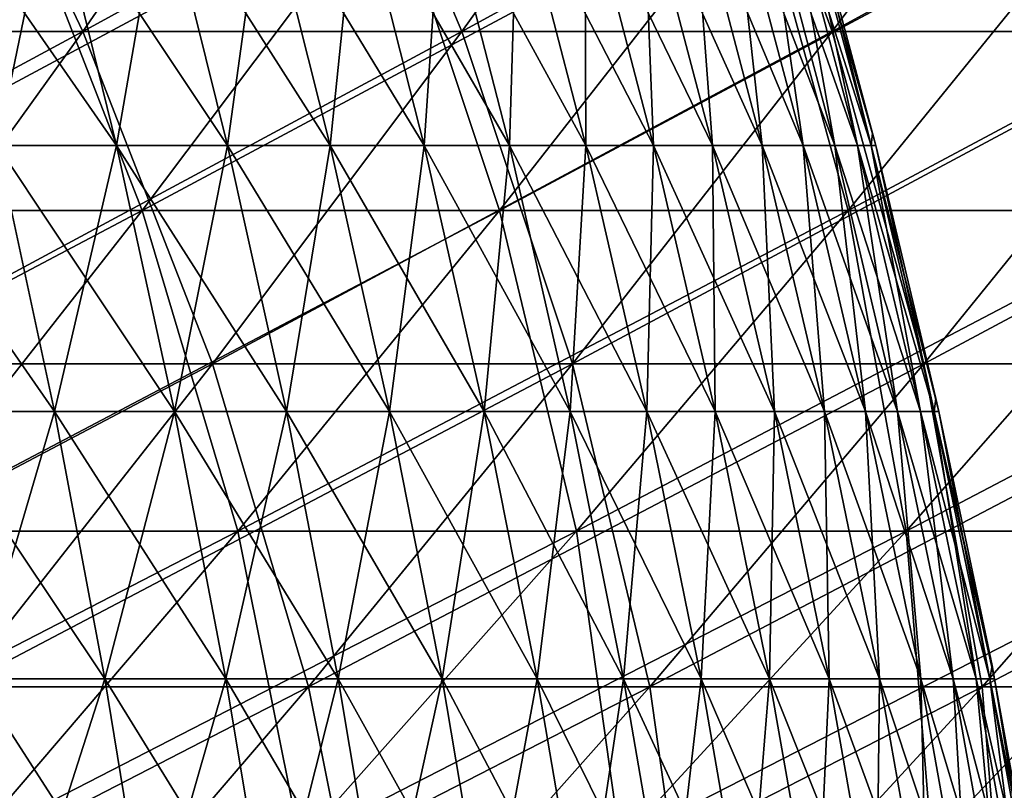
# Model space of a CAD drawing. Header units: millimetres. Extents: x -250 to 250, y -45 to 4150.
# Tile 732 of 805: x 91 to 101, y 3949 to 3957. Entities that reach past the tile are written whole.
import ezdxf

# ---------------------------------------------------------------- set-up
doc = ezdxf.new("R2010")
doc.units = ezdxf.units.MM
doc.header["$LTSCALE"] = 81.481481
for name, color, linetype in [('19', 7, 'CONTINUOUS'), ('20', 7, 'CONTINUOUS'), ('21', 7, 'CONTINUOUS'), ('22', 7, 'CONTINUOUS'), ('23', 7, 'CONTINUOUS'), ('24', 7, 'CONTINUOUS')]:
    doc.layers.add(name, color=color, linetype=linetype)

msp = doc.modelspace()

# ---------------------------------------------------------------- linework, layer by layer
at = {"layer": '19', "color": 7, "linetype": 'CONTINUOUS'}
for points in [[(91.631, 3956.743, -129.443), (87.601, 3956.743, -132.204), (94.075, 3960.293, -132.896), (91.631, 3956.743, -129.443)], [(94.075, 3960.293, -132.896), (87.601, 3956.743, -132.204), (89.938, 3960.293, -135.73), (94.075, 3960.293, -132.896)], [(95.574, 3956.743, -126.56), (91.631, 3956.743, -129.443), (98.123, 3960.293, -129.936), (95.574, 3956.743, -126.56)], [(98.123, 3960.293, -129.936), (91.631, 3956.743, -129.443), (94.075, 3960.293, -132.896), (98.123, 3960.293, -129.936)], [(99.426, 3956.743, -123.557), (95.574, 3956.743, -126.56), (102.078, 3960.293, -126.852), (99.426, 3956.743, -123.557)], [(102.078, 3960.293, -126.852), (95.574, 3956.743, -126.56), (98.123, 3960.293, -129.936), (102.078, 3960.293, -126.852)], [(103.184, 3956.743, -120.436), (99.426, 3956.743, -123.557), (105.936, 3960.293, -123.649), (103.184, 3956.743, -120.436)], [(105.936, 3960.293, -123.649), (99.426, 3956.743, -123.557), (102.078, 3960.293, -126.852), (105.936, 3960.293, -123.649)], [(89.142, 3953.287, -125.927), (85.222, 3953.287, -128.613), (91.631, 3956.743, -129.443), (89.142, 3953.287, -125.927)], [(91.631, 3956.743, -129.443), (85.222, 3953.287, -128.613), (87.601, 3956.743, -132.204), (91.631, 3956.743, -129.443)], [(92.978, 3953.287, -123.123), (89.142, 3953.287, -125.927), (95.574, 3956.743, -126.56), (92.978, 3953.287, -123.123)], [(95.574, 3956.743, -126.56), (89.142, 3953.287, -125.927), (91.631, 3956.743, -129.443), (95.574, 3956.743, -126.56)], [(96.725, 3953.287, -120.201), (92.978, 3953.287, -123.123), (99.426, 3956.743, -123.557), (96.725, 3953.287, -120.201)], [(99.426, 3956.743, -123.557), (92.978, 3953.287, -123.123), (95.574, 3956.743, -126.56), (99.426, 3956.743, -123.557)], [(100.381, 3953.287, -117.165), (96.725, 3953.287, -120.201), (103.184, 3956.743, -120.436), (100.381, 3953.287, -117.165)], [(103.184, 3956.743, -120.436), (96.725, 3953.287, -120.201), (99.426, 3956.743, -123.557), (103.184, 3956.743, -120.436)], [(103.942, 3953.287, -114.018), (100.381, 3953.287, -117.165), (106.844, 3956.743, -117.202), (103.942, 3953.287, -114.018)], [(106.844, 3956.743, -117.202), (100.381, 3953.287, -117.165), (103.184, 3956.743, -120.436), (106.844, 3956.743, -117.202)], [(90.337, 3949.927, -119.625), (86.61, 3949.927, -122.35), (92.978, 3953.287, -123.123), (90.337, 3949.927, -119.625)], [(92.978, 3953.287, -123.123), (86.61, 3949.927, -122.35), (89.142, 3953.287, -125.927), (92.978, 3953.287, -123.123)], [(93.978, 3949.927, -116.786), (90.337, 3949.927, -119.625), (96.725, 3953.287, -120.201), (93.978, 3949.927, -116.786)], [(96.725, 3953.287, -120.201), (90.337, 3949.927, -119.625), (92.978, 3953.287, -123.123), (96.725, 3953.287, -120.201)], [(97.53, 3949.927, -113.837), (93.978, 3949.927, -116.786), (100.381, 3953.287, -117.165), (97.53, 3949.927, -113.837)], [(100.381, 3953.287, -117.165), (93.978, 3949.927, -116.786), (96.725, 3953.287, -120.201), (100.381, 3953.287, -117.165)], [(100.989, 3949.927, -110.78), (97.53, 3949.927, -113.837), (103.942, 3953.287, -114.018), (100.989, 3949.927, -110.78)], [(103.942, 3953.287, -114.018), (97.53, 3949.927, -113.837), (100.381, 3953.287, -117.165), (103.942, 3953.287, -114.018)], [(104.352, 3949.927, -107.617), (100.989, 3949.927, -110.78), (107.403, 3953.287, -110.764), (104.352, 3949.927, -107.617)], [(107.403, 3953.287, -110.764), (100.989, 3949.927, -110.78), (103.942, 3953.287, -114.018), (107.403, 3953.287, -110.764)], [(91.184, 3946.665, -113.315), (87.651, 3946.665, -116.069), (93.978, 3949.927, -116.786), (91.184, 3946.665, -113.315)], [(93.978, 3949.927, -116.786), (87.651, 3946.665, -116.069), (90.337, 3949.927, -119.625), (93.978, 3949.927, -116.786)], [(94.63, 3946.665, -110.453), (91.184, 3946.665, -113.315), (97.53, 3949.927, -113.837), (94.63, 3946.665, -110.453)], [(97.53, 3949.927, -113.837), (91.184, 3946.665, -113.315), (93.978, 3949.927, -116.786), (97.53, 3949.927, -113.837)], [(97.987, 3946.665, -107.487), (94.63, 3946.665, -110.453), (100.989, 3949.927, -110.78), (97.987, 3946.665, -107.487)], [(100.989, 3949.927, -110.78), (94.63, 3946.665, -110.453), (97.53, 3949.927, -113.837), (100.989, 3949.927, -110.78)], [(101.251, 3946.665, -104.418), (97.987, 3946.665, -107.487), (104.352, 3949.927, -107.617), (101.251, 3946.665, -104.418)], [(104.352, 3949.927, -107.617), (97.987, 3946.665, -107.487), (100.989, 3949.927, -110.78), (104.352, 3949.927, -107.617)]]:
    msp.add_3dface(points, dxfattribs=at)
at = {"layer": '20', "color": 7, "linetype": 'CONTINUOUS'}
for points in [[(87.601, 3956.743, 132.204), (91.631, 3956.743, 129.443), (89.938, 3960.293, 135.73), (87.601, 3956.743, 132.204)], [(89.938, 3960.293, 135.73), (91.631, 3956.743, 129.443), (94.075, 3960.293, 132.896), (89.938, 3960.293, 135.73)], [(91.631, 3956.743, 129.443), (95.574, 3956.743, 126.56), (94.075, 3960.293, 132.896), (91.631, 3956.743, 129.443)], [(94.075, 3960.293, 132.896), (95.574, 3956.743, 126.56), (98.123, 3960.293, 129.936), (94.075, 3960.293, 132.896)], [(95.574, 3956.743, 126.56), (99.426, 3956.743, 123.557), (98.123, 3960.293, 129.936), (95.574, 3956.743, 126.56)], [(98.123, 3960.293, 129.936), (99.426, 3956.743, 123.557), (102.078, 3960.293, 126.852), (98.123, 3960.293, 129.936)], [(99.426, 3956.743, 123.557), (103.184, 3956.743, 120.436), (102.078, 3960.293, 126.852), (99.426, 3956.743, 123.557)], [(87.601, 3956.743, 132.204), (89.142, 3953.287, 125.927), (91.631, 3956.743, 129.443), (87.601, 3956.743, 132.204)], [(89.142, 3953.287, 125.927), (92.978, 3953.287, 123.123), (91.631, 3956.743, 129.443), (89.142, 3953.287, 125.927)], [(91.631, 3956.743, 129.443), (92.978, 3953.287, 123.123), (95.574, 3956.743, 126.56), (91.631, 3956.743, 129.443)], [(92.978, 3953.287, 123.123), (96.725, 3953.287, 120.201), (95.574, 3956.743, 126.56), (92.978, 3953.287, 123.123)], [(95.574, 3956.743, 126.56), (96.725, 3953.287, 120.201), (99.426, 3956.743, 123.557), (95.574, 3956.743, 126.56)], [(96.725, 3953.287, 120.201), (100.381, 3953.287, 117.165), (99.426, 3956.743, 123.557), (96.725, 3953.287, 120.201)], [(99.426, 3956.743, 123.557), (100.381, 3953.287, 117.165), (103.184, 3956.743, 120.436), (99.426, 3956.743, 123.557)], [(100.381, 3953.287, 117.165), (103.942, 3953.287, 114.018), (103.184, 3956.743, 120.436), (100.381, 3953.287, 117.165)], [(89.142, 3953.287, 125.927), (90.337, 3949.927, 119.625), (92.978, 3953.287, 123.123), (89.142, 3953.287, 125.927)], [(90.337, 3949.927, 119.625), (93.978, 3949.927, 116.786), (92.978, 3953.287, 123.123), (90.337, 3949.927, 119.625)], [(92.978, 3953.287, 123.123), (93.978, 3949.927, 116.786), (96.725, 3953.287, 120.201), (92.978, 3953.287, 123.123)], [(93.978, 3949.927, 116.786), (97.53, 3949.927, 113.837), (96.725, 3953.287, 120.201), (93.978, 3949.927, 116.786)], [(96.725, 3953.287, 120.201), (97.53, 3949.927, 113.837), (100.381, 3953.287, 117.165), (96.725, 3953.287, 120.201)], [(97.53, 3949.927, 113.837), (100.989, 3949.927, 110.78), (100.381, 3953.287, 117.165), (97.53, 3949.927, 113.837)], [(100.381, 3953.287, 117.165), (100.989, 3949.927, 110.78), (103.942, 3953.287, 114.018), (100.381, 3953.287, 117.165)], [(100.989, 3949.927, 110.78), (104.352, 3949.927, 107.617), (103.942, 3953.287, 114.018), (100.989, 3949.927, 110.78)], [(87.651, 3946.665, 116.069), (91.184, 3946.665, 113.315), (90.337, 3949.927, 119.625), (87.651, 3946.665, 116.069)], [(90.337, 3949.927, 119.625), (91.184, 3946.665, 113.315), (93.978, 3949.927, 116.786), (90.337, 3949.927, 119.625)], [(91.184, 3946.665, 113.315), (94.63, 3946.665, 110.453), (93.978, 3949.927, 116.786), (91.184, 3946.665, 113.315)], [(93.978, 3949.927, 116.786), (94.63, 3946.665, 110.453), (97.53, 3949.927, 113.837), (93.978, 3949.927, 116.786)], [(94.63, 3946.665, 110.453), (97.987, 3946.665, 107.487), (97.53, 3949.927, 113.837), (94.63, 3946.665, 110.453)], [(97.53, 3949.927, 113.837), (97.987, 3946.665, 107.487), (100.989, 3949.927, 110.78), (97.53, 3949.927, 113.837)], [(97.987, 3946.665, 107.487), (101.251, 3946.665, 104.418), (100.989, 3949.927, 110.78), (97.987, 3946.665, 107.487)], [(100.989, 3949.927, 110.78), (101.251, 3946.665, 104.418), (104.352, 3949.927, 107.617), (100.989, 3949.927, 110.78)]]:
    msp.add_3dface(points, dxfattribs=at)
at = {"layer": '21', "color": 7, "linetype": 'CONTINUOUS'}
for points in [[(92.249, 3954.88, 122.157), (88.443, 3954.88, 124.94), (94.823, 3958.308, 125.566), (92.249, 3954.88, 122.157)], [(94.823, 3958.308, 125.566), (88.443, 3954.88, 124.94), (90.911, 3958.308, 128.426), (94.823, 3958.308, 125.566)], [(95.967, 3954.88, 119.258), (92.249, 3954.88, 122.157), (98.645, 3958.308, 122.586), (95.967, 3954.88, 119.258)], [(98.645, 3958.308, 122.586), (92.249, 3954.88, 122.157), (94.823, 3958.308, 125.566), (98.645, 3958.308, 122.586)], [(99.594, 3954.88, 116.246), (95.967, 3954.88, 119.258), (102.373, 3958.308, 119.49), (99.594, 3954.88, 116.246)], [(102.373, 3958.308, 119.49), (95.967, 3954.88, 119.258), (98.645, 3958.308, 122.586), (102.373, 3958.308, 119.49)], [(103.126, 3954.88, 113.124), (99.594, 3954.88, 116.246), (106.004, 3958.308, 116.281), (103.126, 3954.88, 113.124)], [(106.004, 3958.308, 116.281), (99.594, 3954.88, 116.246), (102.373, 3958.308, 119.49), (106.004, 3958.308, 116.281)], [(89.629, 3951.546, 118.688), (85.932, 3951.546, 121.392), (92.249, 3954.88, 122.157), (89.629, 3951.546, 118.688)], [(92.249, 3954.88, 122.157), (85.932, 3951.546, 121.392), (88.443, 3954.88, 124.94), (92.249, 3954.88, 122.157)], [(93.242, 3951.546, 115.872), (89.629, 3951.546, 118.688), (95.967, 3954.88, 119.258), (93.242, 3951.546, 115.872)], [(95.967, 3954.88, 119.258), (89.629, 3951.546, 118.688), (92.249, 3954.88, 122.157), (95.967, 3954.88, 119.258)], [(96.766, 3951.546, 112.945), (93.242, 3951.546, 115.872), (99.594, 3954.88, 116.246), (96.766, 3951.546, 112.945)], [(99.594, 3954.88, 116.246), (93.242, 3951.546, 115.872), (95.967, 3954.88, 119.258), (99.594, 3954.88, 116.246)], [(100.198, 3951.546, 109.912), (96.766, 3951.546, 112.945), (103.126, 3954.88, 113.124), (100.198, 3951.546, 109.912)], [(103.126, 3954.88, 113.124), (96.766, 3951.546, 112.945), (99.594, 3954.88, 116.246), (103.126, 3954.88, 113.124)], [(103.535, 3951.546, 106.774), (100.198, 3951.546, 109.912), (106.561, 3954.88, 109.895), (103.535, 3951.546, 106.774)], [(106.561, 3954.88, 109.895), (100.198, 3951.546, 109.912), (103.126, 3954.88, 113.124), (106.561, 3954.88, 109.895)], [(90.471, 3948.31, 112.429), (86.966, 3948.31, 115.161), (93.242, 3951.546, 115.872), (90.471, 3948.31, 112.429)], [(93.242, 3951.546, 115.872), (86.966, 3948.31, 115.161), (89.629, 3951.546, 118.688), (93.242, 3951.546, 115.872)], [(93.89, 3948.31, 109.589), (90.471, 3948.31, 112.429), (96.766, 3951.546, 112.945), (93.89, 3948.31, 109.589)], [(96.766, 3951.546, 112.945), (90.471, 3948.31, 112.429), (93.242, 3951.546, 115.872), (96.766, 3951.546, 112.945)], [(97.221, 3948.31, 106.646), (93.89, 3948.31, 109.589), (100.198, 3951.546, 109.912), (97.221, 3948.31, 106.646)], [(100.198, 3951.546, 109.912), (93.89, 3948.31, 109.589), (96.766, 3951.546, 112.945), (100.198, 3951.546, 109.912)], [(100.459, 3948.31, 103.601), (97.221, 3948.31, 106.646), (103.535, 3951.546, 106.774), (100.459, 3948.31, 103.601)], [(103.535, 3951.546, 106.774), (97.221, 3948.31, 106.646), (100.198, 3951.546, 109.912), (103.535, 3951.546, 106.774)], [(103.601, 3948.31, 100.459), (100.459, 3948.31, 103.601), (106.774, 3951.546, 103.535), (103.601, 3948.31, 100.459)], [(106.774, 3951.546, 103.535), (100.459, 3948.31, 103.601), (103.535, 3951.546, 106.774), (106.774, 3951.546, 103.535)]]:
    msp.add_3dface(points, dxfattribs=at)
at = {"layer": '22', "color": 7, "linetype": 'CONTINUOUS'}
for points in [[(88.443, 3954.88, -124.94), (92.249, 3954.88, -122.157), (90.911, 3958.308, -128.426), (88.443, 3954.88, -124.94)], [(90.911, 3958.308, -128.426), (92.249, 3954.88, -122.157), (94.823, 3958.308, -125.566), (90.911, 3958.308, -128.426)], [(92.249, 3954.88, -122.157), (95.967, 3954.88, -119.258), (94.823, 3958.308, -125.566), (92.249, 3954.88, -122.157)], [(94.823, 3958.308, -125.566), (95.967, 3954.88, -119.258), (98.645, 3958.308, -122.586), (94.823, 3958.308, -125.566)], [(95.967, 3954.88, -119.258), (99.594, 3954.88, -116.246), (98.645, 3958.308, -122.586), (95.967, 3954.88, -119.258)], [(98.645, 3958.308, -122.586), (99.594, 3954.88, -116.246), (102.373, 3958.308, -119.49), (98.645, 3958.308, -122.586)], [(99.594, 3954.88, -116.246), (103.126, 3954.88, -113.124), (102.373, 3958.308, -119.49), (99.594, 3954.88, -116.246)], [(88.443, 3954.88, -124.94), (89.629, 3951.546, -118.688), (92.249, 3954.88, -122.157), (88.443, 3954.88, -124.94)], [(89.629, 3951.546, -118.688), (93.242, 3951.546, -115.872), (92.249, 3954.88, -122.157), (89.629, 3951.546, -118.688)], [(92.249, 3954.88, -122.157), (93.242, 3951.546, -115.872), (95.967, 3954.88, -119.258), (92.249, 3954.88, -122.157)], [(93.242, 3951.546, -115.872), (96.766, 3951.546, -112.945), (95.967, 3954.88, -119.258), (93.242, 3951.546, -115.872)], [(95.967, 3954.88, -119.258), (96.766, 3951.546, -112.945), (99.594, 3954.88, -116.246), (95.967, 3954.88, -119.258)], [(96.766, 3951.546, -112.945), (100.198, 3951.546, -109.912), (99.594, 3954.88, -116.246), (96.766, 3951.546, -112.945)], [(99.594, 3954.88, -116.246), (100.198, 3951.546, -109.912), (103.126, 3954.88, -113.124), (99.594, 3954.88, -116.246)], [(100.198, 3951.546, -109.912), (103.535, 3951.546, -106.774), (103.126, 3954.88, -113.124), (100.198, 3951.546, -109.912)], [(89.629, 3951.546, -118.688), (90.471, 3948.31, -112.429), (93.242, 3951.546, -115.872), (89.629, 3951.546, -118.688)], [(90.471, 3948.31, -112.429), (93.89, 3948.31, -109.589), (93.242, 3951.546, -115.872), (90.471, 3948.31, -112.429)], [(93.242, 3951.546, -115.872), (93.89, 3948.31, -109.589), (96.766, 3951.546, -112.945), (93.242, 3951.546, -115.872)], [(93.89, 3948.31, -109.589), (97.221, 3948.31, -106.646), (96.766, 3951.546, -112.945), (93.89, 3948.31, -109.589)], [(96.766, 3951.546, -112.945), (97.221, 3948.31, -106.646), (100.198, 3951.546, -109.912), (96.766, 3951.546, -112.945)], [(97.221, 3948.31, -106.646), (100.459, 3948.31, -103.601), (100.198, 3951.546, -109.912), (97.221, 3948.31, -106.646)], [(100.198, 3951.546, -109.912), (100.459, 3948.31, -103.601), (103.535, 3951.546, -106.774), (100.198, 3951.546, -109.912)], [(100.459, 3948.31, -103.601), (103.601, 3948.31, -100.459), (103.535, 3951.546, -106.774), (100.459, 3948.31, -103.601)]]:
    msp.add_3dface(points, dxfattribs=at)
at = {"layer": '23', "color": 7, "linetype": 'CONTINUOUS'}
for points in [[(90.738, 3955.556, 41.746), (91.981, 3955.556, 38.932), (90.073, 3958.301, 41.44), (90.738, 3955.556, 41.746)], [(90.073, 3958.301, 41.44), (91.981, 3955.556, 38.932), (91.307, 3958.301, 38.647), (90.073, 3958.301, 41.44)], [(91.981, 3955.556, 38.932), (93.136, 3955.556, 36.081), (91.307, 3958.301, 38.647), (91.981, 3955.556, 38.932)], [(91.307, 3958.301, 38.647), (93.136, 3955.556, 36.081), (92.454, 3958.301, 35.817), (91.307, 3958.301, 38.647)], [(93.136, 3955.556, 36.081), (94.203, 3955.556, 33.196), (92.454, 3958.301, 35.817), (93.136, 3955.556, 36.081)], [(92.454, 3958.301, 35.817), (94.203, 3955.556, 33.196), (93.513, 3958.301, 32.953), (92.454, 3958.301, 35.817)], [(94.203, 3955.556, 33.196), (95.181, 3955.556, 30.279), (93.513, 3958.301, 32.953), (94.203, 3955.556, 33.196)], [(93.513, 3958.301, 32.953), (95.181, 3955.556, 30.279), (94.483, 3958.301, 30.057), (93.513, 3958.301, 32.953)], [(95.181, 3955.556, 30.279), (96.068, 3955.556, 27.334), (94.483, 3958.301, 30.057), (95.181, 3955.556, 30.279)], [(94.483, 3958.301, 30.057), (96.068, 3955.556, 27.334), (95.364, 3958.301, 27.133), (94.483, 3958.301, 30.057)], [(96.068, 3955.556, 27.334), (96.864, 3955.556, 24.362), (95.364, 3958.301, 27.133), (96.068, 3955.556, 27.334)], [(95.364, 3958.301, 27.133), (96.864, 3955.556, 24.362), (96.154, 3958.301, 24.184), (95.364, 3958.301, 27.133)], [(96.864, 3955.556, 24.362), (97.568, 3955.556, 21.368), (96.154, 3958.301, 24.184), (96.864, 3955.556, 24.362)], [(96.154, 3958.301, 24.184), (97.568, 3955.556, 21.368), (96.854, 3958.301, 21.211), (96.154, 3958.301, 24.184)], [(97.568, 3955.556, 21.368), (98.18, 3955.556, 18.353), (96.854, 3958.301, 21.211), (97.568, 3955.556, 21.368)], [(96.854, 3958.301, 21.211), (98.18, 3955.556, 18.353), (97.461, 3958.301, 18.219), (96.854, 3958.301, 21.211)], [(98.18, 3955.556, 18.353), (98.699, 3955.556, 15.321), (97.461, 3958.301, 18.219), (98.18, 3955.556, 18.353)], [(97.461, 3958.301, 18.219), (98.699, 3955.556, 15.321), (97.976, 3958.301, 15.209), (97.461, 3958.301, 18.219)], [(98.699, 3955.556, 15.321), (99.124, 3955.556, 12.274), (97.976, 3958.301, 15.209), (98.699, 3955.556, 15.321)], [(97.976, 3958.301, 15.209), (99.124, 3955.556, 12.274), (98.398, 3958.301, 12.184), (97.976, 3958.301, 15.209)], [(99.124, 3955.556, 12.274), (99.455, 3955.556, 9.216), (98.398, 3958.301, 12.184), (99.124, 3955.556, 12.274)], [(98.398, 3958.301, 12.184), (99.455, 3955.556, 9.216), (98.726, 3958.301, 9.148), (98.398, 3958.301, 12.184)], [(99.455, 3955.556, 9.216), (99.691, 3955.556, 6.149), (98.726, 3958.301, 9.148), (99.455, 3955.556, 9.216)], [(98.726, 3958.301, 9.148), (99.691, 3955.556, 6.149), (98.961, 3958.301, 6.104), (98.726, 3958.301, 9.148)], [(99.691, 3955.556, 6.149), (99.834, 3955.556, 3.076), (98.961, 3958.301, 6.104), (99.691, 3955.556, 6.149)], [(98.961, 3958.301, 6.104), (99.834, 3955.556, 3.076), (99.102, 3958.301, 3.053), (98.961, 3958.301, 6.104)], [(99.834, 3955.556, 3.076), (99.881, 3955.556), (99.102, 3958.301, 3.053), (99.834, 3955.556, 3.076)], [(99.881, 3955.556), (99.848, 3955.685), (99.102, 3958.301, 3.053), (99.881, 3955.556)], [(99.102, 3958.301, 3.053), (99.848, 3955.685), (99.149, 3958.301), (99.102, 3958.301, 3.053)], [(89.997, 3952.791, 44.813), (91.334, 3952.791, 42.02), (89.41, 3955.556, 44.521), (89.997, 3952.791, 44.813)], [(89.41, 3955.556, 44.521), (91.334, 3952.791, 42.02), (90.738, 3955.556, 41.746), (89.41, 3955.556, 44.521)], [(91.334, 3952.791, 42.02), (92.585, 3952.791, 39.188), (90.738, 3955.556, 41.746), (91.334, 3952.791, 42.02)], [(90.738, 3955.556, 41.746), (92.585, 3952.791, 39.188), (91.981, 3955.556, 38.932), (90.738, 3955.556, 41.746)], [(92.585, 3952.791, 39.188), (93.748, 3952.791, 36.318), (91.981, 3955.556, 38.932), (92.585, 3952.791, 39.188)], [(91.981, 3955.556, 38.932), (93.748, 3952.791, 36.318), (93.136, 3955.556, 36.081), (91.981, 3955.556, 38.932)], [(93.748, 3952.791, 36.318), (94.822, 3952.791, 33.414), (93.136, 3955.556, 36.081), (93.748, 3952.791, 36.318)], [(93.136, 3955.556, 36.081), (94.822, 3952.791, 33.414), (94.203, 3955.556, 33.196), (93.136, 3955.556, 36.081)], [(94.822, 3952.791, 33.414), (95.806, 3952.791, 30.478), (94.203, 3955.556, 33.196), (94.822, 3952.791, 33.414)], [(94.203, 3955.556, 33.196), (95.806, 3952.791, 30.478), (95.181, 3955.556, 30.279), (94.203, 3955.556, 33.196)], [(95.806, 3952.791, 30.478), (96.699, 3952.791, 27.513), (95.181, 3955.556, 30.279), (95.806, 3952.791, 30.478)], [(95.181, 3955.556, 30.279), (96.699, 3952.791, 27.513), (96.068, 3955.556, 27.334), (95.181, 3955.556, 30.279)], [(96.699, 3952.791, 27.513), (97.5, 3952.791, 24.522), (96.068, 3955.556, 27.334), (96.699, 3952.791, 27.513)], [(96.068, 3955.556, 27.334), (97.5, 3952.791, 24.522), (96.864, 3955.556, 24.362), (96.068, 3955.556, 27.334)], [(97.5, 3952.791, 24.522), (98.209, 3952.791, 21.508), (96.864, 3955.556, 24.362), (97.5, 3952.791, 24.522)], [(96.864, 3955.556, 24.362), (98.209, 3952.791, 21.508), (97.568, 3955.556, 21.368), (96.864, 3955.556, 24.362)], [(98.209, 3952.791, 21.508), (98.825, 3952.791, 18.474), (97.568, 3955.556, 21.368), (98.209, 3952.791, 21.508)], [(97.568, 3955.556, 21.368), (98.825, 3952.791, 18.474), (98.18, 3955.556, 18.353), (97.568, 3955.556, 21.368)], [(98.825, 3952.791, 18.474), (99.347, 3952.791, 15.421), (98.18, 3955.556, 18.353), (98.825, 3952.791, 18.474)], [(98.18, 3955.556, 18.353), (99.347, 3952.791, 15.421), (98.699, 3955.556, 15.321), (98.18, 3955.556, 18.353)], [(99.347, 3952.791, 15.421), (99.775, 3952.791, 12.355), (98.699, 3955.556, 15.321), (99.347, 3952.791, 15.421)], [(98.699, 3955.556, 15.321), (99.775, 3952.791, 12.355), (99.124, 3955.556, 12.274), (98.699, 3955.556, 15.321)], [(99.775, 3952.791, 12.355), (100.108, 3952.791, 9.276), (99.124, 3955.556, 12.274), (99.775, 3952.791, 12.355)], [(99.124, 3955.556, 12.274), (100.108, 3952.791, 9.276), (99.455, 3955.556, 9.216), (99.124, 3955.556, 12.274)], [(100.108, 3952.791, 9.276), (100.346, 3952.791, 6.189), (99.455, 3955.556, 9.216), (100.108, 3952.791, 9.276)], [(99.455, 3955.556, 9.216), (100.346, 3952.791, 6.189), (99.691, 3955.556, 6.149), (99.455, 3955.556, 9.216)], [(100.346, 3952.791, 6.189), (100.489, 3952.791, 3.096), (99.691, 3955.556, 6.149), (100.346, 3952.791, 6.189)], [(99.691, 3955.556, 6.149), (100.489, 3952.791, 3.096), (99.834, 3955.556, 3.076), (99.691, 3955.556, 6.149)], [(100.489, 3952.791, 3.096), (100.537, 3952.791), (99.834, 3955.556, 3.076), (100.489, 3952.791, 3.096)], [(100.537, 3952.791), (100.507, 3952.924), (99.834, 3955.556, 3.076), (100.537, 3952.791)], [(99.834, 3955.556, 3.076), (100.507, 3952.924), (99.881, 3955.556), (99.834, 3955.556, 3.076)], [(90.515, 3950.01, 45.071), (91.86, 3950.01, 42.263), (89.997, 3952.791, 44.813), (90.515, 3950.01, 45.071)], [(89.997, 3952.791, 44.813), (91.86, 3950.01, 42.263), (91.334, 3952.791, 42.02), (89.997, 3952.791, 44.813)], [(91.86, 3950.01, 42.263), (93.118, 3950.01, 39.414), (91.334, 3952.791, 42.02), (91.86, 3950.01, 42.263)], [(91.334, 3952.791, 42.02), (93.118, 3950.01, 39.414), (92.585, 3952.791, 39.188), (91.334, 3952.791, 42.02)], [(93.118, 3950.01, 39.414), (94.288, 3950.01, 36.527), (92.585, 3952.791, 39.188), (93.118, 3950.01, 39.414)], [(92.585, 3952.791, 39.188), (94.288, 3950.01, 36.527), (93.748, 3952.791, 36.318), (92.585, 3952.791, 39.188)], [(94.288, 3950.01, 36.527), (95.368, 3950.01, 33.606), (93.748, 3952.791, 36.318), (94.288, 3950.01, 36.527)], [(93.748, 3952.791, 36.318), (95.368, 3950.01, 33.606), (94.822, 3952.791, 33.414), (93.748, 3952.791, 36.318)], [(95.368, 3950.01, 33.606), (96.358, 3950.01, 30.654), (94.822, 3952.791, 33.414), (95.368, 3950.01, 33.606)], [(94.822, 3952.791, 33.414), (96.358, 3950.01, 30.654), (95.806, 3952.791, 30.478), (94.822, 3952.791, 33.414)], [(96.358, 3950.01, 30.654), (97.256, 3950.01, 27.672), (95.806, 3952.791, 30.478), (96.358, 3950.01, 30.654)], [(95.806, 3952.791, 30.478), (97.256, 3950.01, 27.672), (96.699, 3952.791, 27.513), (95.806, 3952.791, 30.478)], [(97.256, 3950.01, 27.672), (98.062, 3950.01, 24.664), (96.699, 3952.791, 27.513), (97.256, 3950.01, 27.672)], [(96.699, 3952.791, 27.513), (98.062, 3950.01, 24.664), (97.5, 3952.791, 24.522), (96.699, 3952.791, 27.513)], [(98.062, 3950.01, 24.664), (98.775, 3950.01, 21.632), (97.5, 3952.791, 24.522), (98.062, 3950.01, 24.664)], [(97.5, 3952.791, 24.522), (98.775, 3950.01, 21.632), (98.209, 3952.791, 21.508), (97.5, 3952.791, 24.522)], [(98.775, 3950.01, 21.632), (99.394, 3950.01, 18.58), (98.209, 3952.791, 21.508), (98.775, 3950.01, 21.632)], [(98.209, 3952.791, 21.508), (99.394, 3950.01, 18.58), (98.825, 3952.791, 18.474), (98.209, 3952.791, 21.508)], [(99.394, 3950.01, 18.58), (99.919, 3950.01, 15.51), (98.825, 3952.791, 18.474), (99.394, 3950.01, 18.58)], [(98.825, 3952.791, 18.474), (99.919, 3950.01, 15.51), (99.347, 3952.791, 15.421), (98.825, 3952.791, 18.474)], [(99.919, 3950.01, 15.51), (100.35, 3950.01, 12.426), (99.347, 3952.791, 15.421), (99.919, 3950.01, 15.51)], [(99.347, 3952.791, 15.421), (100.35, 3950.01, 12.426), (99.775, 3952.791, 12.355), (99.347, 3952.791, 15.421)], [(100.35, 3950.01, 12.426), (100.685, 3950.01, 9.33), (99.775, 3952.791, 12.355), (100.35, 3950.01, 12.426)], [(99.775, 3952.791, 12.355), (100.685, 3950.01, 9.33), (100.108, 3952.791, 9.276), (99.775, 3952.791, 12.355)], [(100.685, 3950.01, 9.33), (100.924, 3950.01, 6.225), (100.108, 3952.791, 9.276), (100.685, 3950.01, 9.33)], [(100.108, 3952.791, 9.276), (100.924, 3950.01, 6.225), (100.346, 3952.791, 6.189), (100.108, 3952.791, 9.276)], [(100.924, 3950.01, 6.225), (101.068, 3950.01, 3.114), (100.346, 3952.791, 6.189), (100.924, 3950.01, 6.225)], [(100.346, 3952.791, 6.189), (101.068, 3950.01, 3.114), (100.489, 3952.791, 3.096), (100.346, 3952.791, 6.189)], [(101.068, 3950.01, 3.114), (101.116, 3950.01), (100.489, 3952.791, 3.096), (101.068, 3950.01, 3.114)], [(101.116, 3950.01), (101.09, 3950.146), (100.489, 3952.791, 3.096), (101.116, 3950.01)], [(100.489, 3952.791, 3.096), (101.09, 3950.146), (100.537, 3952.791), (100.489, 3952.791, 3.096)], [(90.965, 3947.213, 45.295), (92.317, 3947.213, 42.472), (90.515, 3950.01, 45.071), (90.965, 3947.213, 45.295)], [(90.515, 3950.01, 45.071), (92.317, 3947.213, 42.472), (91.86, 3950.01, 42.263), (90.515, 3950.01, 45.071)], [(92.317, 3947.213, 42.472), (93.581, 3947.213, 39.609), (91.86, 3950.01, 42.263), (92.317, 3947.213, 42.472)], [(91.86, 3950.01, 42.263), (93.581, 3947.213, 39.609), (93.118, 3950.01, 39.414), (91.86, 3950.01, 42.263)], [(93.581, 3947.213, 39.609), (94.756, 3947.213, 36.709), (93.118, 3950.01, 39.414), (93.581, 3947.213, 39.609)], [(93.118, 3950.01, 39.414), (94.756, 3947.213, 36.709), (94.288, 3950.01, 36.527), (93.118, 3950.01, 39.414)], [(94.756, 3947.213, 36.709), (95.842, 3947.213, 33.773), (94.288, 3950.01, 36.527), (94.756, 3947.213, 36.709)], [(94.288, 3950.01, 36.527), (95.842, 3947.213, 33.773), (95.368, 3950.01, 33.606), (94.288, 3950.01, 36.527)], [(95.842, 3947.213, 33.773), (96.837, 3947.213, 30.806), (95.368, 3950.01, 33.606), (95.842, 3947.213, 33.773)], [(95.368, 3950.01, 33.606), (96.837, 3947.213, 30.806), (96.358, 3950.01, 30.654), (95.368, 3950.01, 33.606)], [(96.837, 3947.213, 30.806), (97.739, 3947.213, 27.809), (96.358, 3950.01, 30.654), (96.837, 3947.213, 30.806)], [(96.358, 3950.01, 30.654), (97.739, 3947.213, 27.809), (97.256, 3950.01, 27.672), (96.358, 3950.01, 30.654)], [(97.739, 3947.213, 27.809), (98.549, 3947.213, 24.786), (97.256, 3950.01, 27.672), (97.739, 3947.213, 27.809)], [(97.256, 3950.01, 27.672), (98.549, 3947.213, 24.786), (98.062, 3950.01, 24.664), (97.256, 3950.01, 27.672)], [(98.549, 3947.213, 24.786), (99.266, 3947.213, 21.74), (98.062, 3950.01, 24.664), (98.549, 3947.213, 24.786)], [(98.062, 3950.01, 24.664), (99.266, 3947.213, 21.74), (98.775, 3950.01, 21.632), (98.062, 3950.01, 24.664)], [(99.266, 3947.213, 21.74), (99.888, 3947.213, 18.672), (98.775, 3950.01, 21.632), (99.266, 3947.213, 21.74)], [(98.775, 3950.01, 21.632), (99.888, 3947.213, 18.672), (99.394, 3950.01, 18.58), (98.775, 3950.01, 21.632)], [(99.888, 3947.213, 18.672), (100.416, 3947.213, 15.587), (99.394, 3950.01, 18.58), (99.888, 3947.213, 18.672)], [(99.394, 3950.01, 18.58), (100.416, 3947.213, 15.587), (99.919, 3950.01, 15.51), (99.394, 3950.01, 18.58)], [(100.416, 3947.213, 15.587), (100.848, 3947.213, 12.488), (99.919, 3950.01, 15.51), (100.416, 3947.213, 15.587)], [(99.919, 3950.01, 15.51), (100.848, 3947.213, 12.488), (100.35, 3950.01, 12.426), (99.919, 3950.01, 15.51)], [(100.848, 3947.213, 12.488), (101.185, 3947.213, 9.376), (100.35, 3950.01, 12.426), (100.848, 3947.213, 12.488)], [(100.35, 3950.01, 12.426), (101.185, 3947.213, 9.376), (100.685, 3950.01, 9.33), (100.35, 3950.01, 12.426)], [(101.185, 3947.213, 9.376), (101.426, 3947.213, 6.256), (100.685, 3950.01, 9.33), (101.185, 3947.213, 9.376)], [(100.685, 3950.01, 9.33), (101.426, 3947.213, 6.256), (100.924, 3950.01, 6.225), (100.685, 3950.01, 9.33)], [(101.426, 3947.213, 6.256), (101.57, 3947.213, 3.129), (100.924, 3950.01, 6.225), (101.426, 3947.213, 6.256)], [(100.924, 3950.01, 6.225), (101.57, 3947.213, 3.129), (101.068, 3950.01, 3.114), (100.924, 3950.01, 6.225)], [(101.57, 3947.213, 3.129), (101.618, 3947.213), (101.068, 3950.01, 3.114), (101.57, 3947.213, 3.129)], [(101.618, 3947.213), (101.595, 3947.353), (101.068, 3950.01, 3.114), (101.618, 3947.213)], [(101.068, 3950.01, 3.114), (101.595, 3947.353), (101.116, 3950.01), (101.068, 3950.01, 3.114)]]:
    msp.add_3dface(points, dxfattribs=at)
at = {"layer": '24', "color": 7, "linetype": 'CONTINUOUS'}
for points in [[(91.307, 3958.301, -38.647), (90.738, 3955.556, -41.746), (90.073, 3958.301, -41.44), (91.307, 3958.301, -38.647)], [(91.981, 3955.556, -38.932), (90.738, 3955.556, -41.746), (91.307, 3958.301, -38.647), (91.981, 3955.556, -38.932)], [(92.454, 3958.301, -35.817), (91.981, 3955.556, -38.932), (91.307, 3958.301, -38.647), (92.454, 3958.301, -35.817)], [(93.136, 3955.556, -36.081), (91.981, 3955.556, -38.932), (92.454, 3958.301, -35.817), (93.136, 3955.556, -36.081)], [(93.513, 3958.301, -32.953), (93.136, 3955.556, -36.081), (92.454, 3958.301, -35.817), (93.513, 3958.301, -32.953)], [(94.203, 3955.556, -33.196), (93.136, 3955.556, -36.081), (93.513, 3958.301, -32.953), (94.203, 3955.556, -33.196)], [(94.483, 3958.301, -30.057), (94.203, 3955.556, -33.196), (93.513, 3958.301, -32.953), (94.483, 3958.301, -30.057)], [(95.181, 3955.556, -30.279), (94.203, 3955.556, -33.196), (94.483, 3958.301, -30.057), (95.181, 3955.556, -30.279)], [(95.364, 3958.301, -27.133), (95.181, 3955.556, -30.279), (94.483, 3958.301, -30.057), (95.364, 3958.301, -27.133)], [(96.068, 3955.556, -27.334), (95.181, 3955.556, -30.279), (95.364, 3958.301, -27.133), (96.068, 3955.556, -27.334)], [(96.154, 3958.301, -24.184), (96.068, 3955.556, -27.334), (95.364, 3958.301, -27.133), (96.154, 3958.301, -24.184)], [(96.864, 3955.556, -24.362), (96.068, 3955.556, -27.334), (96.154, 3958.301, -24.184), (96.864, 3955.556, -24.362)], [(96.854, 3958.301, -21.211), (96.864, 3955.556, -24.362), (96.154, 3958.301, -24.184), (96.854, 3958.301, -21.211)], [(97.568, 3955.556, -21.368), (96.864, 3955.556, -24.362), (96.854, 3958.301, -21.211), (97.568, 3955.556, -21.368)], [(97.461, 3958.301, -18.219), (97.568, 3955.556, -21.368), (96.854, 3958.301, -21.211), (97.461, 3958.301, -18.219)], [(98.18, 3955.556, -18.353), (97.568, 3955.556, -21.368), (97.461, 3958.301, -18.219), (98.18, 3955.556, -18.353)], [(97.976, 3958.301, -15.209), (98.18, 3955.556, -18.353), (97.461, 3958.301, -18.219), (97.976, 3958.301, -15.209)], [(98.699, 3955.556, -15.321), (98.18, 3955.556, -18.353), (97.976, 3958.301, -15.209), (98.699, 3955.556, -15.321)], [(98.398, 3958.301, -12.184), (98.699, 3955.556, -15.321), (97.976, 3958.301, -15.209), (98.398, 3958.301, -12.184)], [(99.124, 3955.556, -12.274), (98.699, 3955.556, -15.321), (98.398, 3958.301, -12.184), (99.124, 3955.556, -12.274)], [(98.726, 3958.301, -9.148), (99.124, 3955.556, -12.274), (98.398, 3958.301, -12.184), (98.726, 3958.301, -9.148)], [(99.455, 3955.556, -9.216), (99.124, 3955.556, -12.274), (98.726, 3958.301, -9.148), (99.455, 3955.556, -9.216)], [(98.961, 3958.301, -6.104), (99.455, 3955.556, -9.216), (98.726, 3958.301, -9.148), (98.961, 3958.301, -6.104)], [(99.691, 3955.556, -6.149), (99.455, 3955.556, -9.216), (98.961, 3958.301, -6.104), (99.691, 3955.556, -6.149)], [(99.102, 3958.301, -3.053), (99.691, 3955.556, -6.149), (98.961, 3958.301, -6.104), (99.102, 3958.301, -3.053)], [(99.149, 3958.301), (99.834, 3955.556, -3.076), (99.102, 3958.301, -3.053), (99.149, 3958.301)], [(99.834, 3955.556, -3.076), (99.691, 3955.556, -6.149), (99.102, 3958.301, -3.053), (99.834, 3955.556, -3.076)], [(99.149, 3958.301), (99.848, 3955.685), (99.834, 3955.556, -3.076), (99.149, 3958.301)], [(99.848, 3955.685), (99.881, 3955.556), (99.834, 3955.556, -3.076), (99.848, 3955.685)], [(91.334, 3952.791, -42.02), (89.997, 3952.791, -44.813), (90.738, 3955.556, -41.746), (91.334, 3952.791, -42.02)], [(91.981, 3955.556, -38.932), (91.334, 3952.791, -42.02), (90.738, 3955.556, -41.746), (91.981, 3955.556, -38.932)], [(92.585, 3952.791, -39.188), (91.334, 3952.791, -42.02), (91.981, 3955.556, -38.932), (92.585, 3952.791, -39.188)], [(93.136, 3955.556, -36.081), (92.585, 3952.791, -39.188), (91.981, 3955.556, -38.932), (93.136, 3955.556, -36.081)], [(93.748, 3952.791, -36.318), (92.585, 3952.791, -39.188), (93.136, 3955.556, -36.081), (93.748, 3952.791, -36.318)], [(94.203, 3955.556, -33.196), (93.748, 3952.791, -36.318), (93.136, 3955.556, -36.081), (94.203, 3955.556, -33.196)], [(94.822, 3952.791, -33.414), (93.748, 3952.791, -36.318), (94.203, 3955.556, -33.196), (94.822, 3952.791, -33.414)], [(95.181, 3955.556, -30.279), (94.822, 3952.791, -33.414), (94.203, 3955.556, -33.196), (95.181, 3955.556, -30.279)], [(95.806, 3952.791, -30.478), (94.822, 3952.791, -33.414), (95.181, 3955.556, -30.279), (95.806, 3952.791, -30.478)], [(96.068, 3955.556, -27.334), (95.806, 3952.791, -30.478), (95.181, 3955.556, -30.279), (96.068, 3955.556, -27.334)], [(96.699, 3952.791, -27.513), (95.806, 3952.791, -30.478), (96.068, 3955.556, -27.334), (96.699, 3952.791, -27.513)], [(96.864, 3955.556, -24.362), (96.699, 3952.791, -27.513), (96.068, 3955.556, -27.334), (96.864, 3955.556, -24.362)], [(97.5, 3952.791, -24.522), (96.699, 3952.791, -27.513), (96.864, 3955.556, -24.362), (97.5, 3952.791, -24.522)], [(97.568, 3955.556, -21.368), (97.5, 3952.791, -24.522), (96.864, 3955.556, -24.362), (97.568, 3955.556, -21.368)], [(98.209, 3952.791, -21.508), (97.5, 3952.791, -24.522), (97.568, 3955.556, -21.368), (98.209, 3952.791, -21.508)], [(98.18, 3955.556, -18.353), (98.209, 3952.791, -21.508), (97.568, 3955.556, -21.368), (98.18, 3955.556, -18.353)], [(98.825, 3952.791, -18.474), (98.209, 3952.791, -21.508), (98.18, 3955.556, -18.353), (98.825, 3952.791, -18.474)], [(98.699, 3955.556, -15.321), (98.825, 3952.791, -18.474), (98.18, 3955.556, -18.353), (98.699, 3955.556, -15.321)], [(99.347, 3952.791, -15.421), (98.825, 3952.791, -18.474), (98.699, 3955.556, -15.321), (99.347, 3952.791, -15.421)], [(99.124, 3955.556, -12.274), (99.347, 3952.791, -15.421), (98.699, 3955.556, -15.321), (99.124, 3955.556, -12.274)], [(99.775, 3952.791, -12.355), (99.347, 3952.791, -15.421), (99.124, 3955.556, -12.274), (99.775, 3952.791, -12.355)], [(99.455, 3955.556, -9.216), (99.775, 3952.791, -12.355), (99.124, 3955.556, -12.274), (99.455, 3955.556, -9.216)], [(100.108, 3952.791, -9.276), (99.775, 3952.791, -12.355), (99.455, 3955.556, -9.216), (100.108, 3952.791, -9.276)], [(99.691, 3955.556, -6.149), (100.108, 3952.791, -9.276), (99.455, 3955.556, -9.216), (99.691, 3955.556, -6.149)], [(100.346, 3952.791, -6.189), (100.108, 3952.791, -9.276), (99.691, 3955.556, -6.149), (100.346, 3952.791, -6.189)], [(99.834, 3955.556, -3.076), (100.346, 3952.791, -6.189), (99.691, 3955.556, -6.149), (99.834, 3955.556, -3.076)], [(99.881, 3955.556), (100.489, 3952.791, -3.096), (99.834, 3955.556, -3.076), (99.881, 3955.556)], [(100.489, 3952.791, -3.096), (100.346, 3952.791, -6.189), (99.834, 3955.556, -3.076), (100.489, 3952.791, -3.096)], [(99.881, 3955.556), (100.507, 3952.924), (100.489, 3952.791, -3.096), (99.881, 3955.556)], [(100.507, 3952.924), (100.537, 3952.791), (100.489, 3952.791, -3.096), (100.507, 3952.924)], [(91.334, 3952.791, -42.02), (90.515, 3950.01, -45.071), (89.997, 3952.791, -44.813), (91.334, 3952.791, -42.02)], [(91.86, 3950.01, -42.263), (90.515, 3950.01, -45.071), (91.334, 3952.791, -42.02), (91.86, 3950.01, -42.263)], [(92.585, 3952.791, -39.188), (91.86, 3950.01, -42.263), (91.334, 3952.791, -42.02), (92.585, 3952.791, -39.188)], [(93.118, 3950.01, -39.414), (91.86, 3950.01, -42.263), (92.585, 3952.791, -39.188), (93.118, 3950.01, -39.414)], [(93.748, 3952.791, -36.318), (93.118, 3950.01, -39.414), (92.585, 3952.791, -39.188), (93.748, 3952.791, -36.318)], [(94.288, 3950.01, -36.527), (93.118, 3950.01, -39.414), (93.748, 3952.791, -36.318), (94.288, 3950.01, -36.527)], [(94.822, 3952.791, -33.414), (94.288, 3950.01, -36.527), (93.748, 3952.791, -36.318), (94.822, 3952.791, -33.414)], [(95.368, 3950.01, -33.606), (94.288, 3950.01, -36.527), (94.822, 3952.791, -33.414), (95.368, 3950.01, -33.606)], [(95.806, 3952.791, -30.478), (95.368, 3950.01, -33.606), (94.822, 3952.791, -33.414), (95.806, 3952.791, -30.478)], [(96.358, 3950.01, -30.654), (95.368, 3950.01, -33.606), (95.806, 3952.791, -30.478), (96.358, 3950.01, -30.654)], [(96.699, 3952.791, -27.513), (96.358, 3950.01, -30.654), (95.806, 3952.791, -30.478), (96.699, 3952.791, -27.513)], [(97.256, 3950.01, -27.672), (96.358, 3950.01, -30.654), (96.699, 3952.791, -27.513), (97.256, 3950.01, -27.672)], [(97.5, 3952.791, -24.522), (97.256, 3950.01, -27.672), (96.699, 3952.791, -27.513), (97.5, 3952.791, -24.522)], [(98.062, 3950.01, -24.664), (97.256, 3950.01, -27.672), (97.5, 3952.791, -24.522), (98.062, 3950.01, -24.664)], [(98.209, 3952.791, -21.508), (98.062, 3950.01, -24.664), (97.5, 3952.791, -24.522), (98.209, 3952.791, -21.508)], [(98.775, 3950.01, -21.632), (98.062, 3950.01, -24.664), (98.209, 3952.791, -21.508), (98.775, 3950.01, -21.632)], [(98.825, 3952.791, -18.474), (98.775, 3950.01, -21.632), (98.209, 3952.791, -21.508), (98.825, 3952.791, -18.474)], [(99.394, 3950.01, -18.58), (98.775, 3950.01, -21.632), (98.825, 3952.791, -18.474), (99.394, 3950.01, -18.58)], [(99.347, 3952.791, -15.421), (99.394, 3950.01, -18.58), (98.825, 3952.791, -18.474), (99.347, 3952.791, -15.421)], [(99.919, 3950.01, -15.51), (99.394, 3950.01, -18.58), (99.347, 3952.791, -15.421), (99.919, 3950.01, -15.51)], [(99.775, 3952.791, -12.355), (99.919, 3950.01, -15.51), (99.347, 3952.791, -15.421), (99.775, 3952.791, -12.355)], [(100.35, 3950.01, -12.426), (99.919, 3950.01, -15.51), (99.775, 3952.791, -12.355), (100.35, 3950.01, -12.426)], [(100.108, 3952.791, -9.276), (100.35, 3950.01, -12.426), (99.775, 3952.791, -12.355), (100.108, 3952.791, -9.276)], [(100.685, 3950.01, -9.33), (100.35, 3950.01, -12.426), (100.108, 3952.791, -9.276), (100.685, 3950.01, -9.33)], [(100.346, 3952.791, -6.189), (100.685, 3950.01, -9.33), (100.108, 3952.791, -9.276), (100.346, 3952.791, -6.189)], [(100.924, 3950.01, -6.225), (100.685, 3950.01, -9.33), (100.346, 3952.791, -6.189), (100.924, 3950.01, -6.225)], [(100.489, 3952.791, -3.096), (100.924, 3950.01, -6.225), (100.346, 3952.791, -6.189), (100.489, 3952.791, -3.096)], [(100.537, 3952.791), (101.068, 3950.01, -3.114), (100.489, 3952.791, -3.096), (100.537, 3952.791)], [(101.068, 3950.01, -3.114), (100.924, 3950.01, -6.225), (100.489, 3952.791, -3.096), (101.068, 3950.01, -3.114)], [(100.537, 3952.791), (101.09, 3950.146), (101.068, 3950.01, -3.114), (100.537, 3952.791)], [(101.09, 3950.146), (101.116, 3950.01), (101.068, 3950.01, -3.114), (101.09, 3950.146)], [(91.86, 3950.01, -42.263), (90.965, 3947.213, -45.295), (90.515, 3950.01, -45.071), (91.86, 3950.01, -42.263)], [(92.317, 3947.213, -42.472), (90.965, 3947.213, -45.295), (91.86, 3950.01, -42.263), (92.317, 3947.213, -42.472)], [(93.118, 3950.01, -39.414), (92.317, 3947.213, -42.472), (91.86, 3950.01, -42.263), (93.118, 3950.01, -39.414)], [(93.581, 3947.213, -39.609), (92.317, 3947.213, -42.472), (93.118, 3950.01, -39.414), (93.581, 3947.213, -39.609)], [(94.288, 3950.01, -36.527), (93.581, 3947.213, -39.609), (93.118, 3950.01, -39.414), (94.288, 3950.01, -36.527)], [(94.756, 3947.213, -36.709), (93.581, 3947.213, -39.609), (94.288, 3950.01, -36.527), (94.756, 3947.213, -36.709)], [(95.368, 3950.01, -33.606), (94.756, 3947.213, -36.709), (94.288, 3950.01, -36.527), (95.368, 3950.01, -33.606)], [(95.842, 3947.213, -33.773), (94.756, 3947.213, -36.709), (95.368, 3950.01, -33.606), (95.842, 3947.213, -33.773)], [(96.358, 3950.01, -30.654), (95.842, 3947.213, -33.773), (95.368, 3950.01, -33.606), (96.358, 3950.01, -30.654)], [(96.837, 3947.213, -30.806), (95.842, 3947.213, -33.773), (96.358, 3950.01, -30.654), (96.837, 3947.213, -30.806)], [(97.256, 3950.01, -27.672), (96.837, 3947.213, -30.806), (96.358, 3950.01, -30.654), (97.256, 3950.01, -27.672)], [(97.739, 3947.213, -27.809), (96.837, 3947.213, -30.806), (97.256, 3950.01, -27.672), (97.739, 3947.213, -27.809)], [(98.062, 3950.01, -24.664), (97.739, 3947.213, -27.809), (97.256, 3950.01, -27.672), (98.062, 3950.01, -24.664)], [(98.549, 3947.213, -24.786), (97.739, 3947.213, -27.809), (98.062, 3950.01, -24.664), (98.549, 3947.213, -24.786)], [(98.775, 3950.01, -21.632), (98.549, 3947.213, -24.786), (98.062, 3950.01, -24.664), (98.775, 3950.01, -21.632)], [(99.266, 3947.213, -21.74), (98.549, 3947.213, -24.786), (98.775, 3950.01, -21.632), (99.266, 3947.213, -21.74)], [(99.394, 3950.01, -18.58), (99.266, 3947.213, -21.74), (98.775, 3950.01, -21.632), (99.394, 3950.01, -18.58)], [(99.888, 3947.213, -18.672), (99.266, 3947.213, -21.74), (99.394, 3950.01, -18.58), (99.888, 3947.213, -18.672)], [(99.919, 3950.01, -15.51), (99.888, 3947.213, -18.672), (99.394, 3950.01, -18.58), (99.919, 3950.01, -15.51)], [(100.416, 3947.213, -15.587), (99.888, 3947.213, -18.672), (99.919, 3950.01, -15.51), (100.416, 3947.213, -15.587)], [(100.35, 3950.01, -12.426), (100.416, 3947.213, -15.587), (99.919, 3950.01, -15.51), (100.35, 3950.01, -12.426)], [(100.848, 3947.213, -12.488), (100.416, 3947.213, -15.587), (100.35, 3950.01, -12.426), (100.848, 3947.213, -12.488)], [(100.685, 3950.01, -9.33), (100.848, 3947.213, -12.488), (100.35, 3950.01, -12.426), (100.685, 3950.01, -9.33)], [(101.185, 3947.213, -9.376), (100.848, 3947.213, -12.488), (100.685, 3950.01, -9.33), (101.185, 3947.213, -9.376)], [(100.924, 3950.01, -6.225), (101.185, 3947.213, -9.376), (100.685, 3950.01, -9.33), (100.924, 3950.01, -6.225)], [(101.426, 3947.213, -6.256), (101.185, 3947.213, -9.376), (100.924, 3950.01, -6.225), (101.426, 3947.213, -6.256)], [(101.068, 3950.01, -3.114), (101.426, 3947.213, -6.256), (100.924, 3950.01, -6.225), (101.068, 3950.01, -3.114)], [(101.116, 3950.01), (101.57, 3947.213, -3.129), (101.068, 3950.01, -3.114), (101.116, 3950.01)], [(101.57, 3947.213, -3.129), (101.426, 3947.213, -6.256), (101.068, 3950.01, -3.114), (101.57, 3947.213, -3.129)], [(101.116, 3950.01), (101.595, 3947.353), (101.57, 3947.213, -3.129), (101.116, 3950.01)]]:
    msp.add_3dface(points, dxfattribs=at)

doc.saveas('drawing.dxf')
